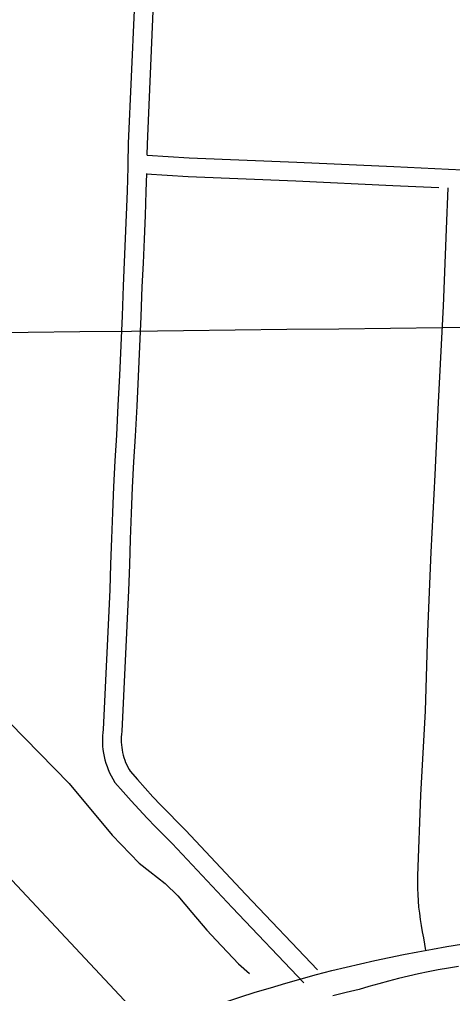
# Model space of a CAD drawing. Extents: x 3677843 to 3715951, y 511991 to 537744.
# Drawn here: x 3689113 to 3689803, y 522493 to 524043 of the extents above; entities that cross this region are included whole.
import ezdxf

# ---------------------------------------------------------------- set-up
doc = ezdxf.new("R2010")
doc.units = 0
for name, color, linetype in [('V-GRID-MAJR', 7, 'Continuous'), ('V-ROAD-CNTR', 7, 'Continuous'), ('V-TOPO-BNDY', 7, 'Continuous'), ('V-TOPO-SHOR', 7, 'Continuous')]:
    doc.layers.add(name, color=color, linetype=linetype)

msp = doc.modelspace()

# ---------------------------------------------------------------- linework, layer by layer
at = {"layer": 'V-GRID-MAJR'}
msp.add_spline([(3682033.6, 523465.9), (3687312.3, 523524.6), (3697869.7, 523644.4)], degree=3, dxfattribs=at)
at = {"layer": 'V-ROAD-CNTR'}
for points in [[(3689295.8, 524057.4), (3689286.5, 523845.4), (3689285.7, 523813.1), (3689285.6, 523807.5), (3689284.5, 523769.7), (3689283.2, 523732), (3689281.7, 523694.3), (3689280.1, 523656.5), (3689278.2, 523618.7), (3689276.5, 523571.1), (3689274.6, 523523.7), (3689272.4, 523476.2), (3689270.1, 523428.8), (3689267.5, 523381.4), (3689265.1, 523340.3), (3689263, 523299.2), (3689261.1, 523258.1), (3689259.5, 523216.9), (3689258.2, 523175.8), (3689257.1, 523134.9), (3689246.5, 522912.7), (3689245.9, 522908.2), (3689245.5, 522902.7), (3689245.3, 522897.2), (3689245.3, 522891.6), (3689245.6, 522886.1), (3689246.2, 522880.7), (3689247, 522875.2), (3689248, 522869.8), (3689249.3, 522864.4), (3689250.8, 522859.1), (3689252.6, 522853.9), (3689254.6, 522848.8), (3689256.8, 522843.7), (3689259.2, 522838.8), (3689261.9, 522834), (3689265.3, 522828.5), (3689278.4, 522813.4), (3689291, 522799.2), (3689303.8, 522785.3), (3689316.8, 522771.5), (3689329.9, 522757.8), (3689343.2, 522744.4), (3689356.5, 522731.4), (3689452, 522629.6), (3689566, 522509.7)], [(3689325.8, 524056.1), (3689316.5, 523844.4), (3689316, 523826.7)], [(3689316.6, 523826.8), (3689383.6, 523822.8), (3689554.9, 523815.9), (3689709.6, 523808.8), (3689796.7, 523804.8), (3689865, 523801.6), (3689955, 523797), (3689988.4, 523795.7)], [(3689315.3, 523797.9), (3689314.5, 523768.8), (3689313.2, 523730.9), (3689311.7, 523693), (3689310, 523655.1), (3689308.2, 523617.4), (3689306.5, 523570), (3689304.5, 523522.4), (3689302.4, 523474.8), (3689300, 523427.2), (3689297.4, 523379.7), (3689295, 523338.7), (3689292.9, 523297.8), (3689291.1, 523256.8), (3689289.5, 523215.9), (3689288.2, 523174.9), (3689287.1, 523133.7), (3689276.4, 522910.1), (3689275.8, 522905), (3689275.4, 522900.9), (3689275.3, 522896.7), (3689275.3, 522892.6), (3689275.5, 522888.4), (3689276, 522884.3), (3689276.6, 522880.2), (3689277.3, 522876.1), (3689278.3, 522872.1), (3689279.5, 522868.1), (3689280.8, 522864.1), (3689282.3, 522860.3), (3689284, 522856.5), (3689285.8, 522852.7), (3689287.8, 522849.1), (3689289.5, 522846.3), (3689301, 522833.2), (3689313.3, 522819.4), (3689325.8, 522805.7), (3689338.5, 522792.2), (3689351.4, 522778.8), (3689364.4, 522765.6), (3689377.9, 522752.3), (3689473.8, 522650.2), (3689587.7, 522530.4)], [(3689314.8, 523796.9), (3689382.1, 523792.8), (3689553.6, 523786), (3689708.2, 523778.8), (3689781, 523775.4)], [(3689795.5, 523774.8), (3689793, 523709.1), (3689787.9, 523586.4), (3689780.4, 523433.4), (3689774.9, 523318.1), (3689768.3, 523195), (3689763.1, 523068.4), (3689759.2, 522942.2), (3689752.1, 522808.2), (3689747.4, 522679.7), (3689747.2, 522669.8), (3689747.4, 522659.8), (3689747.7, 522649.9), (3689748.3, 522640), (3689749.1, 522630.1), (3689750.2, 522620.3), (3689751.5, 522610.4), (3689753, 522600.6), (3689754.8, 522590.8), (3689756.8, 522581.1), (3689760.1, 522561.2)], [(3689610.7, 522529), (3689633.5, 522534.6), (3689656.3, 522539.9), (3689679.1, 522545), (3689702, 522549.9), (3689725, 522554.6), (3689748, 522559), (3689771, 522563.2), (3689794.1, 522567.2), (3689817.2, 522570.9)], [(3689111.1, 522341.1), (3689129.4, 522349.3), (3689147.6, 522357.8), (3689165.8, 522366.4), (3689190.8, 522378.1), (3689215.9, 522389.5), (3689241.1, 522400.8), (3689266.4, 522411.9), (3689291.7, 522422.8), (3689317.2, 522433.5), (3689342.7, 522444), (3689368.3, 522454.3), (3689392.2, 522462.7), (3689416.2, 522471), (3689440.3, 522479), (3689464.4, 522486.8), (3689488.6, 522494.4), (3689512.9, 522501.8), (3689537.3, 522509), (3689561.7, 522515.9), (3689586.2, 522522.6), (3689610.7, 522529)], [(3689812.5, 522535.5), (3689796.5, 522532.9), (3689780.4, 522530), (3689764.5, 522526.9), (3689748.6, 522523.6), (3689732.7, 522520), (3689716.9, 522516.3), (3689701.1, 522512.3), (3689685.4, 522508.1), (3689669.7, 522503.7), (3689654.1, 522499.1), (3689633.4, 522494.1), (3689612.6, 522489)]]:
    msp.add_lwpolyline(points, dxfattribs=at)
at = {"layer": 'V-TOPO-BNDY'}
msp.add_line((3686105, 525857.1), (3690694, 520979.3), dxfattribs=at)
at = {"layer": 'V-TOPO-SHOR'}
msp.add_lwpolyline([(3689097.7, 522923.2), (3689192.4, 522826.7), (3689260.9, 522744.7), (3689303.8, 522700), (3689321, 522686.6), (3689345.1, 522667.4), (3689365.4, 522648.2), (3689387.6, 522621.5), (3689411.4, 522593.2), (3689426.6, 522577.6), (3689462, 522539.5), (3689479.5, 522524.2)], dxfattribs=at)

doc.saveas('drawing.dxf')
